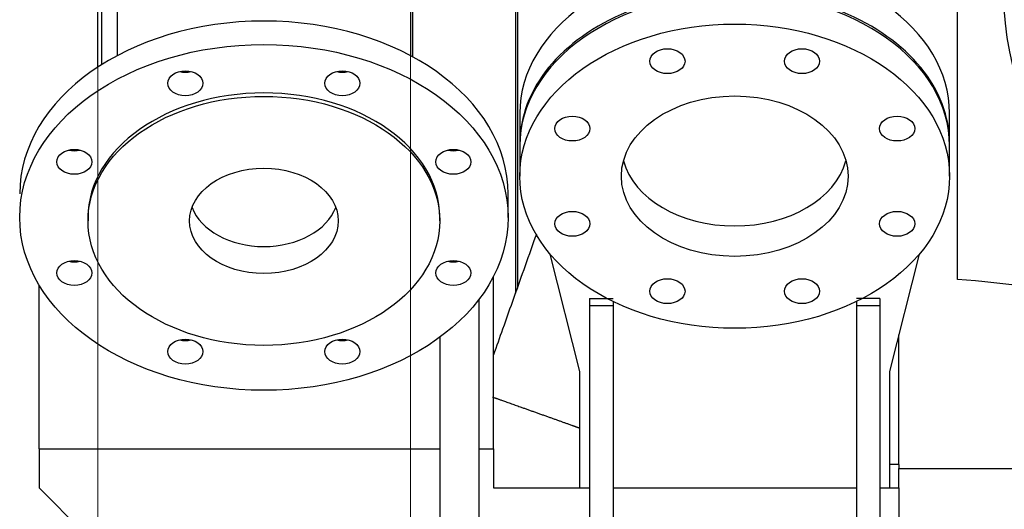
# Model space of a CAD drawing. Header units: inches. Extents: x 0 to 20790, y -12 to 14700.
# Tile 325 of 358: x 13497 to 14001, y 9529 to 9779. Entities that reach past the tile are written whole.
import ezdxf

# ---------------------------------------------------------------- set-up
doc = ezdxf.new("R2010")
doc.units = ezdxf.units.IN
doc.layers.add('1', color=7, linetype='Continuous', true_color=0xffffff)
doc.layers.add('254', color=7, linetype='Continuous', true_color=0xffffff)
doc.styles.add('latin_extended', font='simplex.shx')
doc.dimstyles.get("Standard").update_dxf_attribs({"dimtxt": 0.18, "dimasz": 0.18, "dimexe": 0.18, "dimexo": 0.0625, "dimgap": 0.09, "dimtad": 0, "dimtih": 1, "dimtoh": 1, "dimdec": 4, "dimzin": 0, "dimdsep": 46, "dimtxsty": 'Standard', "dimcen": 0.09, "dimadec": 0, "dimazin": 0, "dimtfac": 1, "dimtdec": 4, "dimtofl": 0, "dimtmove": 0, "dimatfit": 3, "dimfxl": 1, "dimtolj": 1, "dimtzin": 0, "dimarcsym": 0})

# ---------------------------------------------------------------- blocks, each defined once
blk = doc.blocks.new('_U0')
at = {"layer": '254', "color": 3, "linetype": 'Continuous', "lineweight": 13, "transparency": 16777216}
for p, q in [((13946.74, 9514.75), (13946.74, 7981.75)), ((19086.74, 9514.75), (19086.74, 7981.75)), ((14069.24, 8016.75), (18964.24, 8016.75))]:
    blk.add_line(p, q, dxfattribs=at)
at = {"layer": '254', "color": 3, "transparency": 16777216}
for points in [[(14069.24, 8037.17), (14069.24, 7996.34), (13946.74, 8016.75)], [(18964.24, 7996.34), (18964.24, 8037.17), (19086.74, 8016.75)]]:
    blk.add_solid(points, dxfattribs=at)
at = {"layer": 'Defpoints', "color": 0, "transparency": 16777216}
for p in [(13946.74, 9549.75), (19086.74, 9549.75), (19086.74, 8016.75)]:
    blk.add_point(p, dxfattribs=at)
at = {"layer": '254', "color": 2, "lineweight": 13, "transparency": 16777216, "insert": (16312.58, 8200.5), "char_height": 122.5, "attachment_point": 1, "style": 'latin_extended'}
blk.add_mtext('\\A1;5140', dxfattribs=at)
blk = doc.blocks.new('_U5')
at = {"layer": '254', "color": 3, "linetype": 'Continuous', "lineweight": 13, "transparency": 16777216}
for p, q in [((13696.74, 9764.75), (13696.74, 7981.75)), ((13946.74, 9514.75), (13946.74, 7981.75)), ((13696.74, 8016.75), (12708.28, 8016.75)), ((13574.24, 8016.75), (13451.74, 8016.75)), ((13946.74, 8016.75), (13696.74, 8016.75)), ((14069.24, 8016.75), (14191.74, 8016.75))]:
    blk.add_line(p, q, dxfattribs=at)
at = {"layer": '254', "color": 3, "transparency": 16777216}
for points in [[(13574.24, 7996.34), (13574.24, 8037.17), (13696.74, 8016.75)], [(14069.24, 8037.17), (14069.24, 7996.34), (13946.74, 8016.75)]]:
    blk.add_solid(points, dxfattribs=at)
at = {"layer": 'Defpoints', "color": 0, "transparency": 16777216}
for p in [(13696.74, 9799.75), (13946.74, 9549.75), (13696.74, 8016.75)]:
    blk.add_point(p, dxfattribs=at)
at = {"layer": '254', "color": 2, "lineweight": 13, "transparency": 16777216, "insert": (12769.53, 8200.5), "char_height": 122.5, "attachment_point": 1, "style": 'latin_extended'}
blk.add_mtext('\\A1;250', dxfattribs=at)
blk = doc.blocks.new('_U6')
at = {"layer": '254', "color": 3, "linetype": 'Continuous', "lineweight": 13, "transparency": 16777216}
for p, q in [((13536.74, 9764.75), (13536.74, 8261.75)), ((13696.74, 9764.75), (13696.74, 8261.75)), ((13536.74, 8296.75), (12469.24, 8296.75)), ((13414.24, 8296.75), (13291.74, 8296.75)), ((13536.74, 8296.75), (13696.74, 8296.75)), ((13819.24, 8296.75), (13941.74, 8296.75))]:
    blk.add_line(p, q, dxfattribs=at)
at = {"layer": '254', "color": 3, "transparency": 16777216}
for points in [[(13414.24, 8276.34), (13414.24, 8317.17), (13536.74, 8296.75)], [(13819.24, 8317.17), (13819.24, 8276.34), (13696.74, 8296.75)]]:
    blk.add_solid(points, dxfattribs=at)
at = {"layer": 'Defpoints', "color": 0, "transparency": 16777216}
for p in [(13536.74, 9799.75), (13696.74, 9799.75), (13696.74, 8296.75)]:
    blk.add_point(p, dxfattribs=at)
at = {"layer": '254', "color": 2, "lineweight": 13, "transparency": 16777216, "insert": (12530.49, 8684.67), "char_height": 122.5, "attachment_point": 1, "style": 'latin_extended'}
blk.add_mtext('\\A1;\\C2;Flywheel\\P\\C2;90-240', dxfattribs=at)

msp = doc.modelspace()

# ---------------------------------------------------------------- linework, layer by layer
at = {"layer": '1', "color": 2, "linetype": 'Continuous', "lineweight": 25}
for p, q in [((13536.744, 9754.899), (13536.744, 10412.754)), ((13538.744, 9756.198), (13538.744, 10414.754)), ((13750.744, 9639.379), (13750.744, 10016.104)), ((13751.744, 9641.884), (13751.744, 10017.552)), ((13976.744, 9646.283), (13976.744, 9989.701)), ((13697.744, 9938.054), (13697.744, 9760.233)), ((13546.744, 9760.787), (13546.744, 9793.943)), ((13696.744, 9793.943), (13696.744, 9760.787)), ((13584.2, 9752.734), (13584.073, 9752.559)), ((13659.414, 9752.559), (13659.287, 9752.734)), ((13752.744, 9731.31), (13752.744, 9715.754)), ((13972.744, 9715.754), (13972.744, 9731.31)), ((13752.744, 9714.693), (13752.744, 9699.137)), ((13972.744, 9699.137), (13972.744, 9714.693)), ((13746.744, 9678.055), (13746.744, 9690.076)), ((13531.744, 9678.055), (13531.744, 9676.287)), ((13711.744, 9676.287), (13711.744, 9678.055)), ((13783.444, 9599.307), (13768.364, 9659.183)), ((13957.124, 9659.183), (13942.044, 9599.307)), ((13739.244, 9559.754), (13739.244, 9647.898)), ((13506.744, 9559.754), (13506.744, 9643.413)), ((13788.444, 9636.678), (13788.444, 9633.094)), ((13937.044, 9636.678), (13937.044, 9633.094)), ((13731.744, 9636.073), (13731.744, 9349.754)), ((13788.444, 9633.094), (13788.444, 9376.733)), ((13788.444, 9633.094), (13800.444, 9633.094)), ((13800.444, 9635.032), (13800.444, 9633.094)), ((13800.444, 9633.094), (13800.444, 9376.733)), ((13925.044, 9635.032), (13925.044, 9633.094)), ((13925.044, 9633.094), (13937.044, 9633.094)), ((13925.044, 9633.094), (13925.044, 9376.733)), ((13937.044, 9633.094), (13937.044, 9376.733)), ((13711.744, 9616.715), (13711.744, 9349.754)), ((13946.744, 9551.762), (13946.744, 9617.98)), ((13783.444, 9539.754), (13783.444, 9599.307)), ((13942.044, 9599.307), (13942.044, 9539.754)), ((13506.744, 9559.754), (13506.744, 9539.754)), ((13506.744, 9559.754), (13711.743, 9559.754)), ((13731.742, 9559.754), (13739.244, 9559.754)), ((13739.244, 9559.754), (13739.244, 9539.754)), ((13946.744, 9551.753), (13942.044, 9551.753)), ((13946.744, 9551.753), (13946.744, 9549.753)), ((13946.744, 9539.75), (13946.744, 9549.754)), ((13946.744, 9549.754), (14326.782, 9549.754)), ((13736.744, 9309.754), (13506.744, 9539.754)), ((13739.244, 9539.754), (13788.444, 9539.754)), ((13800.447, 9539.754), (13925.041, 9539.754)), ((13937.043, 9539.754), (13946.744, 9539.754)), ((13946.744, 9539.754), (13946.744, 9309.754))]:
    msp.add_line(p, q, dxfattribs=at)
for centre, radius, start, end in [((14146.744, 9792.254), 146.35, 180, 270), ((13946.971, 9197.269), 450, 67.21506, 86.20642)]:
    msp.add_arc(centre, radius, start, end, dxfattribs=at)
for centre, major_axis, start_param, end_param in [((13862.744, 9731.31), (110, 0), 0.0000124, 3.1415802), ((13862.744, 9715.754), (110, 0), 0, 3.1415927), ((13862.744, 9714.693), (-110, 0), 3.1415927, 6.2831853), ((13621.744, 9690.076), (125, 0), 0, 3.1414945), ((13581.562, 9758.67), (9, 0), 4.3775148, 5.0473613), ((13661.925, 9758.67), (9, 0), 4.3775148, 5.0473613), ((13621.744, 9678.055), (90, 0), 0, 3.1414945), ((13524.736, 9718.489), (9, 0), 4.3775148, 5.0473613), ((13718.751, 9718.489), (9, 0), 4.3775148, 5.0473613), ((13862.744, 9714.693), (-58, 0), 0.1908518, 2.9508391), ((13621.744, 9690.076), (-38.05, 0), 0.2591814, 2.8824113), ((13524.736, 9661.663), (9, 0), 4.3775148, 5.0473613), ((13718.751, 9661.663), (9, 0), 4.3775148, 5.0473613), ((13581.562, 9621.481), (9, 0), 4.3775148, 5.0473613), ((13661.925, 9621.481), (9, 0), 4.3775148, 5.0473613)]:
    msp.add_ellipse(centre, major_axis=major_axis, ratio=0.7071068, start_param=start_param, end_param=end_param, dxfattribs=at)
for centre, major_axis in [((13862.744, 9699.137), (-110, 0)), ((13621.744, 9678.055), (125, 0)), ((13828.302, 9757.932), (9, 0)), ((13897.185, 9757.932), (9, 0)), ((13581.562, 9746.65), (9, 0)), ((13661.925, 9746.65), (9, 0)), ((13621.744, 9676.287), (-90, 0)), ((13862.744, 9699.137), (-58, 0)), ((13779.595, 9723.49), (9, 0)), ((13945.893, 9723.49), (9, 0)), ((13524.736, 9706.468), (9, 0)), ((13718.751, 9706.468), (9, 0)), ((13621.744, 9676.287), (38.05, 0)), ((13779.595, 9674.783), (9, 0)), ((13945.893, 9674.783), (9, 0)), ((13524.736, 9649.642), (9, 0)), ((13718.751, 9649.642), (9, 0)), ((13828.302, 9640.341), (9, 0)), ((13897.185, 9640.341), (9, 0)), ((13581.562, 9609.461), (9, 0)), ((13661.925, 9609.461), (9, 0))]:
    msp.add_ellipse(centre, major_axis=major_axis, ratio=0.7071068, dxfattribs=at)
msp.add_open_spline([(13761.225, 9669.562), (13761.223, 9669.557), (13759.3, 9664.151), (13755.457, 9653.344), (13749.696, 9637.142), (13744.292, 9621.945), (13740.808, 9612.148), (13739.245, 9607.752)], degree=3, knots=[0, 0, 0, 0, 0.0002642, 0.2623858, 0.5245074, 0.786629, 1, 1, 1, 1], dxfattribs=at)
for points in [[(13788.444, 9636.68), (13800.444, 9636.68)], [(13937.044, 9636.678), (13925.044, 9636.678)]]:
    msp.add_open_spline(points, degree=1, dxfattribs=at)
msp.add_rational_spline([(13738.752, 9586.257), (13745.051, 9584.016), (13755.394, 9580.337), (13768.031, 9575.845), (13779.611, 9571.729), (13780.929, 9571.26), (13782.258, 9570.788), (13783.593, 9570.314)], [1.00103085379, 0.990932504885, 0.988396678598, 1.01661171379, 1.01661171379, 1.01616083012, 1.01537818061, 1.01436190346], degree=4, knots=[0, 0, 0, 0, 0, 0.8877738, 0.8877738, 0.8877738, 1, 1, 1, 1, 1], dxfattribs=at)

# ---------------------------------------------------------------- dimensions: what is measured, and where the dimension line sits
at = {"layer": '254', "color": 2, "linetype": 'Continuous', "lineweight": 13}
dim = msp.add_linear_dim(base=(13696.744, 8296.754), p1=(13536.744, 9799.754), p2=(13696.744, 9799.754), text='\\C2;Flywheel\\P\\C2;90-240', dimstyle='Standard', override={"dimscale": 35, "dimtxt": 3.5, "dimasz": 3.5, "dimexe": 1, "dimexo": 1, "dimgap": 1.75, "dimtad": 1, "dimtih": 1, "dimtoh": 0, "dimdec": 2, "dimlfac": 0.028571, "dimzin": 8, "dimdsep": 46, "dimlunit": 2, "dimpost": '', "dimtxsty": 'latin_extended', "dimsah": 1, "dimse1": 0, "dimse2": 0, "dimsd1": 0, "dimsd2": 0, "dimclrd": 3, "dimclre": 3, "dimclrt": 2, "dimtol": 0, "dimtm": -0.1, "dimtfac": 0.714286, "dimtdec": 3, "dimtofl": 1, "dimtmove": 0, "dimtzin": 8, "dimlwd": 13, "dimlwe": 13}, dxfattribs=at)
dim.commit()
dim.dimension.update_dxf_attribs({"geometry": '_U6', "text_midpoint": (12880.494, 8296.754), "dimtype": 160})
for base, p2, picture, middle in [((13696.744, 8016.754), (13696.744, 9799.754), '_U5', (12927.032, 8016.754)), ((19086.744, 8016.754), (19086.744, 9549.754), '_U0', (16516.744, 8016.754))]:
    dim = msp.add_linear_dim(base=base, p1=(13946.744, 9549.754), p2=p2, dimstyle='Standard', override={"dimscale": 35, "dimtxt": 3.5, "dimasz": 3.5, "dimexe": 1, "dimexo": 1, "dimgap": 1.75, "dimtad": 1, "dimtih": 1, "dimtoh": 0, "dimdec": 2, "dimlfac": 1, "dimzin": 8, "dimdsep": 46, "dimlunit": 2, "dimtxsty": 'latin_extended', "dimsah": 1, "dimse1": 0, "dimse2": 0, "dimsd1": 0, "dimsd2": 0, "dimclrd": 3, "dimclre": 3, "dimclrt": 2, "dimtol": 0, "dimtm": -0.1, "dimtfac": 0.714286, "dimtdec": 3, "dimtofl": 1, "dimtmove": 0, "dimtzin": 8, "dimlwd": 13, "dimlwe": 13}, dxfattribs=at)
    dim.commit()
    dim.dimension.update_dxf_attribs({"geometry": picture, "text_midpoint": middle, "dimtype": 160})

doc.saveas('drawing.dxf')
